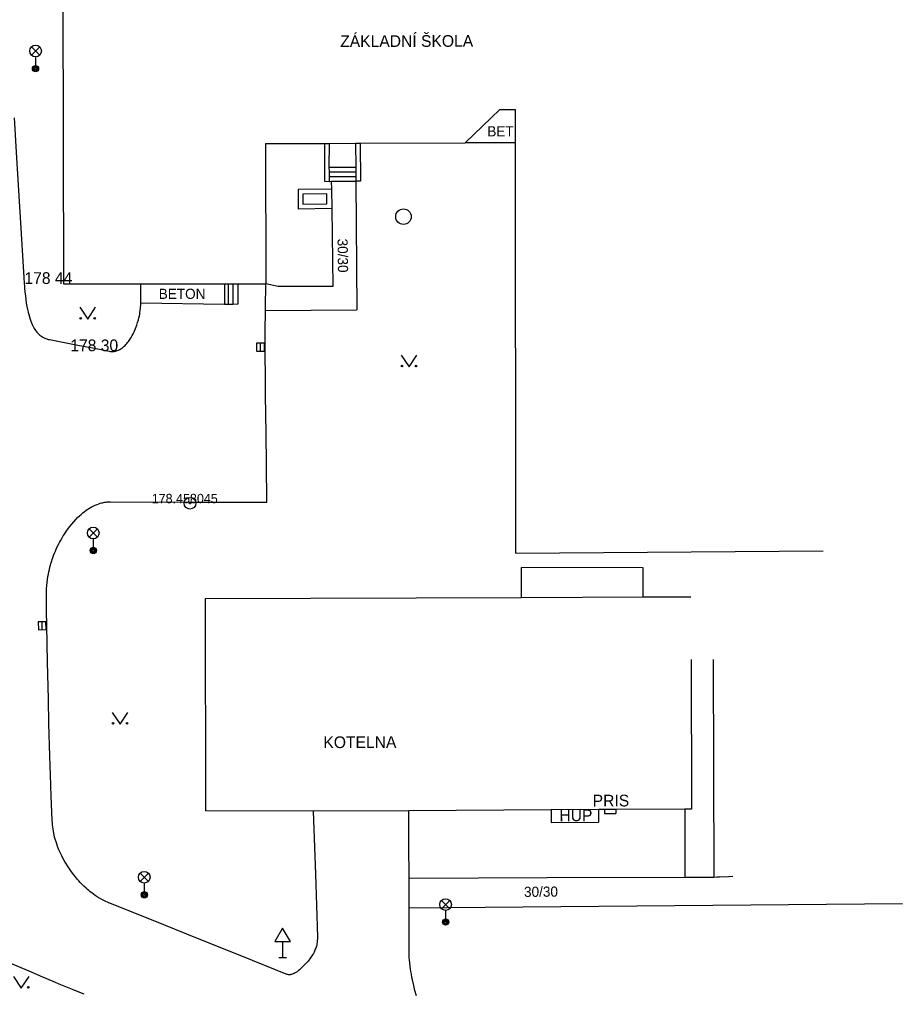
# Model space of a CAD drawing. Extents: x -539515 to -538098, y -1182060 to -1180157.
# Drawn here: x -538377.3 to -538320.7, y -1180726.7 to -1180664.4 of the extents above; entities that cross this region are included whole.
import ezdxf

# ---------------------------------------------------------------- set-up
doc = ezdxf.new("R2010")
doc.units = 0
for name, color, linetype in [('Vrstva 1', 7, 'Continuous'), ('Vrstva 13', 7, 'Continuous'), ('Vrstva 14', 7, 'Continuous'), ('Vrstva 21', 7, 'Continuous'), ('Vrstva 22', 7, 'Continuous'), ('Vrstva 23', 7, 'Continuous'), ('Vrstva 24', 7, 'Continuous'), ('Vrstva 27', 7, 'Continuous'), ('Vrstva 33', 7, 'Continuous'), ('Vrstva 34', 7, 'Continuous'), ('Vrstva 36', 7, 'Continuous'), ('Vrstva 40', 7, 'Continuous'), ('Vrstva 41', 7, 'Continuous'), ('Vrstva 68', 7, 'Continuous'), ('Vrstva 88', 7, 'Continuous')]:
    doc.layers.add(name, color=color, linetype=linetype)

msp = doc.modelspace()

# ---------------------------------------------------------------- linework, layer by layer
at = {"layer": 'Vrstva 1'}
for p, q in [((-538374.59, -1180650.33), (-538374.51, -1180681.33)), ((-538348.76, -1180672.3), (-538346.53, -1180670.15)), ((-538346.53, -1180670.15), (-538345.54, -1180670.15)), ((-538345.54, -1180670.15), (-538345.539, -1180672.299)), ((-538361.563, -1180672.333), (-538357.775, -1180672.323)), ((-538361.563, -1180672.333), (-538361.54, -1180681.33)), ((-538357.775, -1180672.323), (-538357.476, -1180672.322)), ((-538357.476, -1180672.322), (-538355.776, -1180672.318)), ((-538355.776, -1180672.318), (-538355.476, -1180672.317)), ((-538355.476, -1180672.317), (-538348.76, -1180672.3)), ((-538345.539, -1180672.299), (-538345.53, -1180698.58)), ((-538374.51, -1180681.33), (-538369.55, -1180681.33)), ((-538369.55, -1180681.33), (-538364.19, -1180681.33)), ((-538364.19, -1180681.33), (-538363.94, -1180681.33)), ((-538363.94, -1180681.33), (-538363.64, -1180681.33)), ((-538363.64, -1180681.33), (-538363.34, -1180681.33)), ((-538363.34, -1180681.33), (-538361.54, -1180681.33)), ((-538345.53, -1180698.58), (-538325.8, -1180698.44)), ((-538345.133, -1180701.432), (-538365.42, -1180701.51)), ((-538365.42, -1180701.51), (-538365.4, -1180715.1)), ((-538337.333, -1180701.402), (-538345.133, -1180701.432)), ((-538334.28, -1180701.39), (-538337.333, -1180701.402)), ((-538334.271, -1180705.397), (-538334.25, -1180714.99)), ((-538358.49, -1180715.11), (-538365.4, -1180715.1)), ((-538352.37, -1180715.09), (-538358.49, -1180715.11)), ((-538343.243, -1180715.022), (-538352.37, -1180715.09)), ((-538340.213, -1180715.011), (-538343.243, -1180715.022)), ((-538339.831, -1180715.01), (-538340.213, -1180715.011)), ((-538339.101, -1180715.007), (-538339.831, -1180715.01)), ((-538334.672, -1180714.991), (-538339.101, -1180715.007)), ((-538334.25, -1180714.99), (-538334.672, -1180714.991))]:
    msp.add_line(p, q, dxfattribs=at)
at = {"layer": 'Vrstva 13'}
for p, q in [((-538345.539, -1180672.299), (-538348.76, -1180672.3)), ((-538357.5, -1180673.85), (-538355.772, -1180673.85)), ((-538357.471, -1180674.154), (-538355.771, -1180674.15)), ((-538357.47, -1180674.454), (-538355.77, -1180674.45)), ((-538357.337, -1180674.754), (-538357.33, -1180675.25)), ((-538355.77, -1180674.75), (-538355.7, -1180682.99)), ((-538357.312, -1180676.501), (-538357.24, -1180681.49)), ((-538364.19, -1180681.33), (-538364.19, -1180682.64)), ((-538363.94, -1180681.33), (-538363.94, -1180682.64)), ((-538363.64, -1180681.33), (-538363.64, -1180682.64)), ((-538363.34, -1180681.33), (-538363.34, -1180682.63)), ((-538360.75, -1180681.5), (-538361.54, -1180681.33)), ((-538357.24, -1180681.49), (-538360.75, -1180681.5)), ((-538364.19, -1180682.64), (-538369.55, -1180682.57)), ((-538361.557, -1180683.039), (-538355.7, -1180682.99)), ((-538371.49, -1180695.29), (-538366.475, -1180695.305)), ((-538366.475, -1180695.305), (-538361.46, -1180695.32)), ((-538337.34, -1180699.52), (-538345.14, -1180699.5)), ((-538345.133, -1180701.432), (-538345.14, -1180699.5)), ((-538337.333, -1180701.402), (-538337.34, -1180699.52)), ((-538375.478, -1180707.927), (-538375.532, -1180705.574)), ((-538332.849, -1180705.394), (-538332.81, -1180719.33)), ((-538334.672, -1180714.991), (-538334.66, -1180719.33)), ((-538352.35, -1180719.41), (-538343.505, -1180719.37)), ((-538343.505, -1180719.37), (-538334.66, -1180719.33)), ((-538320.71, -1180721.05), (-538352.34, -1180721.32))]:
    msp.add_line(p, q, dxfattribs=at)
for points in [[(-538377.68, -1180670.69), (-538377.525, -1180673.245), (-538377.289, -1180677.078)], [(-538357.47, -1180674.77), (-538357.337, -1180674.754), (-538355.77, -1180674.75)], [(-538377.289, -1180677.078), (-538377.05, -1180680.91), (-538377.041, -1180681.047), (-538377.033, -1180681.184), (-538377.023, -1180681.32), (-538377.014, -1180681.455), (-538377.003, -1180681.588), (-538376.98, -1180681.851), (-538376.954, -1180682.101), (-538376.925, -1180682.338), (-538376.893, -1180682.56), (-538376.857, -1180682.767), (-538376.82, -1180682.959), (-538376.78, -1180683.136), (-538376.738, -1180683.298), (-538376.695, -1180683.447), (-538376.65, -1180683.583), (-538376.605, -1180683.707), (-538376.559, -1180683.82), (-538376.514, -1180683.922), (-538376.468, -1180684.015), (-538376.423, -1180684.099), (-538376.379, -1180684.175), (-538376.335, -1180684.244), (-538376.292, -1180684.306), (-538376.25, -1180684.363), (-538376.209, -1180684.413), (-538376.17, -1180684.459), (-538376.093, -1180684.54), (-538376.021, -1180684.605), (-538375.955, -1180684.658), (-538375.895, -1180684.701), (-538375.841, -1180684.735), (-538375.792, -1180684.763), (-538375.703, -1180684.808), (-538375.634, -1180684.837), (-538375.58, -1180684.856), (-538375.497, -1180684.88), (-538375.41, -1180684.9), (-538374.45, -1180685.085)], [(-538370.345, -1180685.02), (-538370.299, -1180684.957), (-538370.256, -1180684.894), (-538370.175, -1180684.765), (-538370.102, -1180684.639), (-538370.038, -1180684.517), (-538369.982, -1180684.399), (-538369.931, -1180684.286), (-538369.887, -1180684.179), (-538369.847, -1180684.076), (-538369.812, -1180683.979), (-538369.753, -1180683.796), (-538369.706, -1180683.635), (-538369.67, -1180683.495), (-538369.643, -1180683.372), (-538369.621, -1180683.266), (-538369.605, -1180683.174), (-538369.581, -1180683.016), (-538369.568, -1180682.9), (-538369.56, -1180682.814), (-538369.552, -1180682.69), (-538369.55, -1180682.57), (-538369.55, -1180681.95), (-538369.55, -1180681.33)], [(-538361.57, -1180685.39), (-538361.568, -1180684.375), (-538361.557, -1180683.039), (-538361.555, -1180682.853), (-538361.54, -1180681.33)], [(-538363.34, -1180682.63), (-538363.64, -1180682.64), (-538363.94, -1180682.64), (-538364.19, -1180682.64)], [(-538374.45, -1180685.085), (-538373.49, -1180685.27), (-538372.53, -1180685.455), (-538371.57, -1180685.64), (-538371.514, -1180685.649), (-538371.459, -1180685.655), (-538371.406, -1180685.658), (-538371.354, -1180685.657), (-538371.304, -1180685.654), (-538371.254, -1180685.649), (-538371.206, -1180685.641), (-538371.16, -1180685.631), (-538371.114, -1180685.618), (-538371.07, -1180685.604), (-538370.984, -1180685.57), (-538370.903, -1180685.53), (-538370.827, -1180685.485), (-538370.754, -1180685.436), (-538370.685, -1180685.382), (-538370.62, -1180685.326), (-538370.559, -1180685.268), (-538370.501, -1180685.208), (-538370.446, -1180685.146), (-538370.394, -1180685.084), (-538370.345, -1180685.02)], [(-538361.46, -1180695.32), (-538361.492, -1180692.838), (-538361.518, -1180690.976), (-538361.537, -1180689.579), (-538361.549, -1180688.532), (-538361.563, -1180686.961), (-538361.567, -1180686.175), (-538361.57, -1180685.39)], [(-538375.6, -1180701.36), (-538375.597, -1180701.109), (-538375.588, -1180700.875), (-538375.573, -1180700.657), (-538375.554, -1180700.454), (-538375.531, -1180700.264), (-538375.505, -1180700.086), (-538375.477, -1180699.92), (-538375.447, -1180699.766), (-538375.415, -1180699.621), (-538375.383, -1180699.485), (-538375.35, -1180699.358), (-538375.317, -1180699.24), (-538375.283, -1180699.129), (-538375.215, -1180698.921), (-538375.15, -1180698.74), (-538375.088, -1180698.582), (-538375.029, -1180698.443), (-538374.976, -1180698.322), (-538374.926, -1180698.217), (-538374.835, -1180698.032), (-538374.762, -1180697.894), (-538374.705, -1180697.79), (-538374.615, -1180697.635), (-538374.52, -1180697.48), (-538374.45, -1180697.371), (-538374.381, -1180697.265), (-538374.241, -1180697.065), (-538374.105, -1180696.882), (-538373.972, -1180696.716), (-538373.844, -1180696.565), (-538373.72, -1180696.428), (-538373.601, -1180696.305), (-538373.486, -1180696.194), (-538373.377, -1180696.094), (-538373.272, -1180696.005), (-538373.172, -1180695.925), (-538373.077, -1180695.854), (-538372.987, -1180695.79), (-538372.901, -1180695.733), (-538372.819, -1180695.682), (-538372.742, -1180695.637), (-538372.668, -1180695.597), (-538372.599, -1180695.561), (-538372.468, -1180695.5), (-538372.351, -1180695.452), (-538372.247, -1180695.415), (-538372.156, -1180695.386), (-538372.075, -1180695.364), (-538372.004, -1180695.347), (-538371.877, -1180695.322), (-538371.782, -1180695.308), (-538371.71, -1180695.3), (-538371.6, -1180695.292), (-538371.49, -1180695.29)], [(-538375.532, -1180705.574), (-538375.58, -1180703.22), (-538375.594, -1180702.29), (-538375.598, -1180701.825), (-538375.6, -1180701.36)], [(-538375.23, -1180715.71), (-538375.29, -1180714.149), (-538375.338, -1180712.783), (-538375.376, -1180711.588), (-538375.437, -1180709.496), (-538375.478, -1180707.927)], [(-538358.49, -1180715.11), (-538358.36, -1180719.14), (-538358.23, -1180723.17), (-538358.229, -1180723.287), (-538358.235, -1180723.395), (-538358.244, -1180723.495), (-538358.258, -1180723.588), (-538358.275, -1180723.674), (-538358.294, -1180723.754), (-538358.315, -1180723.829), (-538358.338, -1180723.898), (-538358.361, -1180723.962), (-538358.385, -1180724.023), (-538358.436, -1180724.135), (-538358.486, -1180724.232), (-538358.534, -1180724.316), (-538358.58, -1180724.39), (-538358.622, -1180724.454), (-538358.703, -1180724.566), (-538358.768, -1180724.65), (-538358.82, -1180724.712), (-538358.902, -1180724.806)], [(-538352.35, -1180719.41), (-538352.36, -1180717.25), (-538352.37, -1180715.09)], [(-538374.359, -1180718.443), (-538374.455, -1180718.28), (-538374.54, -1180718.126), (-538374.616, -1180717.982), (-538374.683, -1180717.845), (-538374.743, -1180717.716), (-538374.796, -1180717.595), (-538374.843, -1180717.481), (-538374.885, -1180717.374), (-538374.922, -1180717.273), (-538374.986, -1180717.083), (-538375.036, -1180716.915), (-538375.076, -1180716.767), (-538375.107, -1180716.638), (-538375.132, -1180716.524), (-538375.151, -1180716.423), (-538375.18, -1180716.247), (-538375.198, -1180716.114), (-538375.209, -1180716.013), (-538375.222, -1180715.862), (-538375.23, -1180715.71)], [(-538365.915, -1180723.265), (-538368.758, -1180722.122), (-538371.6, -1180720.98), (-538371.696, -1180720.94), (-538371.788, -1180720.899), (-538371.876, -1180720.858), (-538372.044, -1180720.773), (-538372.198, -1180720.688), (-538372.339, -1180720.602), (-538372.468, -1180720.518), (-538372.587, -1180720.435), (-538372.697, -1180720.354), (-538372.798, -1180720.276), (-538372.891, -1180720.2), (-538372.977, -1180720.126), (-538373.057, -1180720.055), (-538373.203, -1180719.918), (-538373.329, -1180719.793), (-538373.436, -1180719.68), (-538373.528, -1180719.578), (-538373.607, -1180719.487), (-538373.743, -1180719.324), (-538373.843, -1180719.197), (-538373.988, -1180719.002), (-538374.13, -1180718.8), (-538374.251, -1180718.616), (-538374.359, -1180718.443)], [(-538351.88, -1180726.95), (-538351.975, -1180726.593), (-538352.052, -1180726.28), (-538352.115, -1180726.007), (-538352.165, -1180725.768), (-538352.205, -1180725.558), (-538352.237, -1180725.374), (-538352.262, -1180725.214), (-538352.282, -1180725.073), (-538352.311, -1180724.826), (-538352.327, -1180724.64), (-538352.337, -1180724.5), (-538352.347, -1180724.29), (-538352.35, -1180724.08), (-538352.348, -1180723.39), (-538352.341, -1180722.355), (-538352.339, -1180721.837), (-538352.34, -1180721.32), (-538352.345, -1180720.365), (-538352.35, -1180719.41)], [(-538334.66, -1180719.33), (-538333.735, -1180719.33), (-538332.81, -1180719.33), (-538332.62, -1180719.327), (-538332.454, -1180719.321), (-538331.872, -1180719.29), (-538331.59, -1180719.276)], [(-538358.902, -1180724.806), (-538358.99, -1180724.9), (-538359.138, -1180725.052), (-538359.27, -1180725.181), (-538359.328, -1180725.234), (-538359.382, -1180725.282), (-538359.434, -1180725.325), (-538359.482, -1180725.363), (-538359.528, -1180725.397), (-538359.571, -1180725.427), (-538359.651, -1180725.478), (-538359.722, -1180725.515), (-538359.785, -1180725.542), (-538359.84, -1180725.562), (-538359.888, -1180725.575), (-538359.93, -1180725.583), (-538359.967, -1180725.588), (-538360.032, -1180725.591), (-538360.082, -1180725.588), (-538360.119, -1180725.582), (-538360.174, -1180725.569), (-538360.23, -1180725.55), (-538363.072, -1180724.408), (-538365.915, -1180723.265)], [(-538377.9, -1180724.84), (-538376.731, -1180725.345), (-538375.854, -1180725.722), (-538375.195, -1180726.003)], [(-538375.195, -1180726.003), (-538374.701, -1180726.211), (-538373.957, -1180726.519)], [(-538373.957, -1180726.519), (-538373.584, -1180726.671), (-538373.21, -1180726.82)]]:
    msp.add_lwpolyline(points, dxfattribs=at)
at = {"layer": 'Vrstva 21'}
for radius in [0.375, 0.05]:
    msp.add_circle((-538366.4, -1180695.38), radius, dxfattribs=at)
at = {"layer": 'Vrstva 24'}
for p, q in [((-538343.243, -1180715.022), (-538343.24, -1180715.84)), ((-538340.213, -1180715.011), (-538340.21, -1180715.81)), ((-538339.831, -1180715.01), (-538339.83, -1180715.27)), ((-538339.101, -1180715.007), (-538339.1, -1180715.27)), ((-538343.24, -1180715.84), (-538340.21, -1180715.81)), ((-538339.83, -1180715.27), (-538339.1, -1180715.27))]:
    msp.add_line(p, q, dxfattribs=at)
at = {"layer": 'Vrstva 27'}
for p, q in [((-538361.874, -1180685.633), (-538361.874, -1180685.133)), ((-538375.87, -1180703.482), (-538375.88, -1180702.982))]:
    msp.add_line(p, q, dxfattribs=at)
for points in [[(-538361.624, -1180685.633), (-538361.624, -1180685.133), (-538362.124, -1180685.133), (-538362.124, -1180685.633)], [(-538375.62, -1180703.477), (-538375.63, -1180702.977), (-538376.13, -1180702.987), (-538376.12, -1180703.487)]]:
    msp.add_lwpolyline(points, close=True, dxfattribs=at)
msp.add_circle((-538352.71, -1180677.02), 0.5, dxfattribs=at)
at = {"layer": 'Vrstva 33'}
for p, q in [((-538376.565, -1180666.67), (-538376.035, -1180666.14)), ((-538376.565, -1180666.14), (-538376.035, -1180666.67)), ((-538376.3, -1180666.78), (-538376.3, -1180667.53)), ((-538372.865, -1180697.55), (-538372.335, -1180697.02)), ((-538372.865, -1180697.02), (-538372.335, -1180697.55)), ((-538372.6, -1180697.66), (-538372.6, -1180698.41)), ((-538369.595, -1180719.61), (-538369.065, -1180719.08)), ((-538369.595, -1180719.08), (-538369.065, -1180719.61)), ((-538369.33, -1180719.72), (-538369.33, -1180720.47)), ((-538350.275, -1180721.36), (-538349.745, -1180720.83)), ((-538350.275, -1180720.83), (-538349.745, -1180721.36)), ((-538350.01, -1180721.47), (-538350.01, -1180722.22))]:
    msp.add_line(p, q, dxfattribs=at)
for centre, radius in [((-538376.3, -1180666.405), 0.375), ((-538376.3, -1180667.53), 0.2), ((-538376.3, -1180667.53), 0.145), ((-538376.3, -1180667.53), 0.0876), ((-538372.6, -1180697.285), 0.375), ((-538372.6, -1180698.41), 0.2), ((-538372.6, -1180698.41), 0.145), ((-538372.6, -1180698.41), 0.0876), ((-538369.33, -1180719.345), 0.375), ((-538369.33, -1180720.47), 0.2), ((-538369.33, -1180720.47), 0.145), ((-538369.33, -1180720.47), 0.0876), ((-538350.01, -1180721.095), 0.375), ((-538350.01, -1180722.22), 0.2), ((-538350.01, -1180722.22), 0.145), ((-538350.01, -1180722.22), 0.0876)]:
    msp.add_circle(centre, radius, dxfattribs=at)
at = {"layer": 'Vrstva 34'}
for p, q in [((-538360.456, -1180723.471), (-538360.456, -1180724.489)), ((-538360.706, -1180724.489), (-538360.206, -1180724.489))]:
    msp.add_line(p, q, dxfattribs=at)
msp.add_lwpolyline([(-538360.956, -1180723.471), (-538359.956, -1180723.471), (-538360.456, -1180722.605)], close=True, dxfattribs=at)
at = {"layer": 'Vrstva 36'}
for points in [[(-538373.452, -1180682.827), (-538372.952, -1180683.577), (-538372.452, -1180682.827)], [(-538352.854, -1180685.89), (-538352.354, -1180686.64), (-538351.854, -1180685.89)], [(-538371.384, -1180708.781), (-538370.884, -1180709.531), (-538370.384, -1180708.781)], [(-538377.712, -1180725.697), (-538377.212, -1180726.447), (-538376.712, -1180725.697)]]:
    msp.add_lwpolyline(points, dxfattribs=at)
for centre in [(-538373.402, -1180683.527), (-538372.503, -1180683.527), (-538352.804, -1180686.59), (-538351.905, -1180686.59), (-538371.334, -1180709.481), (-538370.435, -1180709.481), (-538376.763, -1180726.397)]:
    msp.add_circle(centre, 0.05, dxfattribs=at)
at = {"layer": 'Vrstva 68'}
for points in [[(-538357.775, -1180672.323), (-538357.769, -1180674.755), (-538357.47, -1180674.77)], [(-538357.476, -1180672.322), (-538357.5, -1180673.85), (-538357.471, -1180674.154), (-538357.47, -1180674.454), (-538357.47, -1180674.77)], [(-538355.776, -1180672.318), (-538355.772, -1180673.85), (-538355.771, -1180674.15), (-538355.77, -1180674.45), (-538355.77, -1180674.75)], [(-538355.476, -1180672.317), (-538355.47, -1180674.749), (-538355.77, -1180674.75)]]:
    msp.add_lwpolyline(points, dxfattribs=at)
at = {"layer": 'Vrstva 88'}
for p, q in [((-538357.33, -1180675.25), (-538359.47, -1180675.28)), ((-538359.47, -1180675.28), (-538359.452, -1180676.531)), ((-538357.33, -1180675.25), (-538357.312, -1180676.501)), ((-538357.626, -1180675.554), (-538359.166, -1180675.576)), ((-538359.166, -1180675.576), (-538359.156, -1180676.227)), ((-538357.616, -1180676.205), (-538357.626, -1180675.554)), ((-538357.312, -1180676.501), (-538359.452, -1180676.531)), ((-538359.156, -1180676.227), (-538357.616, -1180676.205))]:
    msp.add_line(p, q, dxfattribs=at)

# ---------------------------------------------------------------- texts
at = {"layer": 'Vrstva 14'}
for s, p in [('178 44 ', (-538377.01, -1180681.33)), ('178 30 ', (-538374.07, -1180685.64))]:
    msp.add_text(s, height=0.75, dxfattribs=at).set_placement(p)
at = {"layer": 'Vrstva 22'}
msp.add_text('178.45 ', height=0.6, dxfattribs=at).set_placement((-538368.851, -1180695.38))
at = {"layer": 'Vrstva 23'}
msp.add_text('8045', height=0.6, dxfattribs=at).set_placement((-538366.4, -1180695.38))
at = {"layer": 'Vrstva 40'}
for s, rotation, p in [('BET', 0.01779, (-538347.335, -1180671.875)), ('30/30', 270.82502, (-538356.94, -1180678.431)), ('30/30', 0.48908, (-538344.978, -1180720.606))]:
    msp.add_text(s, height=0.65, rotation=rotation, dxfattribs=at).set_placement(p)
msp.add_text('BETON', height=0.65, dxfattribs=at).set_placement((-538368.402, -1180682.289))
at = {"layer": 'Vrstva 41'}
for s, rotation, p in [('ZÁKLADNÍ ŠKOLA', 0.14768, (-538356.766, -1180666.155)), ('KOTELNA', 0.20233, (-538357.844, -1180711.073)), ('PRIS', 0.20233, (-538340.576, -1180714.813)), ('HUP', 0.20233, (-538342.71, -1180715.758))]:
    msp.add_text(s, height=0.75, rotation=rotation, dxfattribs=at).set_placement(p)

doc.saveas('drawing.dxf')
